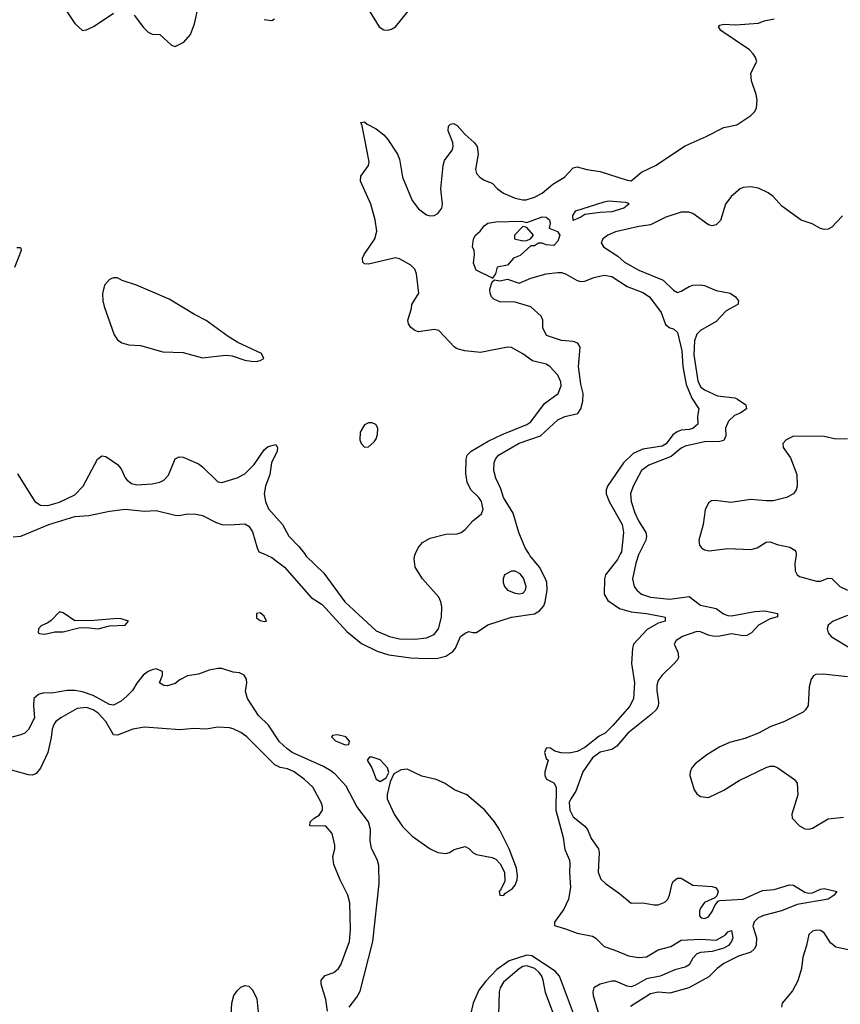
# Model space of a CAD drawing. Header units: inches. Extents: x 2001573 to 2220545, y 644482 to 846830.
# Tile 606 of 656: x 2152644 to 2156893, y 717665 to 722766. Entities that reach past the tile are written whole.
import ezdxf

# ---------------------------------------------------------------- set-up
doc = ezdxf.new("R2010")
doc.units = ezdxf.units.IN
doc.header["$MEASUREMENT"] = 0
doc.layers.add('C1751', color=7, linetype='Continuous')
doc.layers.add('C1752', color=7, linetype='Continuous')

msp = doc.modelspace()

# ---------------------------------------------------------------- linework, layer by layer
at = {"layer": 'C1751', "color": 5}
for points, elevation in [([(2153904.8, 720000), (2153950, 719979.3), (2154014.9, 719930), (2154153.3, 719773.3), (2154210, 719736.2), (2154337.3, 719597.3), (2154414.2, 719534.2), (2154494.5, 719494.5), (2154555.2, 719475.2), (2154670, 719460.2), (2154750, 719456.8), (2154810, 719458.3), (2154851.5, 719468.5), (2154887.6, 719492.4), (2154901, 719510), (2154926.6, 719570), (2154950, 719588.4), (2154970, 719597.3), (2154990, 719590.7), (2155010, 719590.5), (2155068.5, 719631.5), (2155190, 719671), (2155310, 719688.7), (2155336.3, 719703.7), (2155357.5, 719730), (2155365.3, 719750), (2155376, 719810), (2155373.2, 719850), (2155366.6, 719870), (2155336.2, 719930), (2155286, 719990), (2155280, 720000)], 160), ([(2154118.2, 720000), (2154127.6, 719987.6), (2154218.4, 719898.4), (2154328.3, 719750), (2154490, 719599.2), (2154558.9, 719570), (2154610, 719559.3), (2154690, 719556.4), (2154750, 719563.1), (2154790, 719580.1), (2154812.7, 719610), (2154828.6, 719670), (2154830, 719724), (2154824.6, 719750), (2154813.6, 719773.6), (2154729.6, 719869.6), (2154692.3, 719930), (2154686.8, 719973.2), (2154690, 719992.2), (2154693.5, 720000)], 180), ([(2155755.2, 720000), (2155740.4, 719970), (2155677.5, 719890), (2155671.7, 719870), (2155670.1, 719790), (2155690, 719756.8), (2155750, 719715.9), (2155810, 719698.6), (2155890.1, 719690.1), (2155970, 719674.7), (2155986.8, 719670), (2155986.4, 719653.6), (2155986, 719650), (2155950, 719638.9), (2155893.8, 719606.2), (2155822.3, 719530), (2155816.9, 719510), (2155811.5, 719430), (2155828, 719330), (2155822, 719250), (2155804, 719210), (2155715.2, 719110), (2155675.3, 719070), (2155645.2, 719054.8), (2155570, 718995.8), (2155530, 718973.9), (2155490, 718966.7), (2155447.5, 718967.5), (2155415.6, 718975.6), (2155390, 718993.3), (2155370, 718991.4), (2155361, 718970), (2155370, 718938), (2155380.7, 718930), (2155363, 718870), (2155362.8, 718850), (2155371.6, 718831.6), (2155410, 718813), (2155421.3, 718790), (2155421.1, 718670), (2155457.7, 718530), (2155467.7, 718467.7), (2155491, 718411), (2155493.2, 718393.2), (2155490.5, 718350), (2155496.1, 718270), (2155486.2, 718210), (2155462.1, 718157.9), (2155413.8, 718090), (2155412.7, 718072.7), (2155470, 718056.6), (2155530, 718033.1), (2155610, 718017.7), (2155627, 718007), (2155670, 717964.6), (2155726.2, 717946.2), (2155796, 717916), (2155848.2, 717908.2), (2155890, 717910.1), (2155950, 717946.6), (2156016, 717964), (2156070, 717996.5), (2156170, 718002.6), (2156250, 717996.8), (2156296.7, 718023.3), (2156310, 718040.4), (2156330, 718046.8), (2156337.2, 718010), (2156330.1, 717989.9), (2156314.9, 717970), (2156290, 717955.8), (2156230, 717938.7), (2156170, 717932.7), (2156150, 717926.4), (2156130, 717904.2), (2156110.1, 717870), (2156090, 717856.7), (2156036.2, 717843.8), (2155960.3, 717810), (2155890, 717796.9), (2155830, 717762), (2155810, 717756.3), (2155790, 717758.2), (2155730, 717785), (2155710, 717784.9), (2155650.1, 717769.9), (2155617.1, 717750), (2155612.2, 717730), (2155613.8, 717710), (2155655, 717570)], 160), ([(2155850.9, 720000), (2155850, 719998.3), (2155833.9, 719950), (2155817.3, 719870), (2155825.4, 719830), (2155839.3, 719810), (2155863.6, 719790), (2155910, 719774.8), (2156010, 719764), (2156110, 719778.6), (2156170, 719733.4), (2156250, 719715.9), (2156288, 719688), (2156310, 719678.9), (2156330, 719678), (2156450, 719700.9), (2156502.8, 719702.8), (2156568, 719690), (2156567.3, 719672.7), (2156530, 719662.2), (2156470.3, 719630), (2156432.9, 719590), (2156410, 719575.8), (2156390, 719573.2), (2156330, 719585), (2156270, 719571.7), (2156240.9, 719570), (2156210, 719576.8), (2156170, 719594), (2156150, 719596.7), (2156075.8, 719570), (2156043.8, 719550), (2156033.8, 719530), (2156051.9, 719490), (2156055.9, 719464.1), (2156050.3, 719450), (2156033.6, 719430), (2155970.6, 719369.4), (2155950, 719343), (2155943.3, 719316.7), (2155942.7, 719290), (2155952.5, 719230), (2155949.5, 719210), (2155938.9, 719190), (2155914.4, 719165.6), (2155793.5, 719070), (2155736.8, 719003.2), (2155710, 718985), (2155650, 718971), (2155610, 718941.6), (2155559.8, 718870), (2155524.2, 718770), (2155497.2, 718730), (2155489.3, 718710), (2155493.3, 718670), (2155510, 718635.4), (2155568.2, 718590), (2155585, 718570), (2155603.9, 718523.9), (2155640.7, 718470), (2155644.7, 718450), (2155639.6, 718350), (2155653.4, 718313.4), (2155677.3, 718290), (2155750, 718238.4), (2155810, 718188.5), (2155870, 718190.3), (2155930, 718180.3), (2155950, 718181.1), (2155985.2, 718194.8), (2155999.7, 718210), (2156008.6, 718230), (2156021.8, 718290), (2156030, 718303.7), (2156050, 718318.3), (2156070, 718317.8), (2156130, 718283), (2156230, 718275.1), (2156246.4, 718270), (2156257.4, 718257.4), (2156261.1, 718250), (2156253.3, 718226.7), (2156243, 718217), (2156190, 718191.6), (2156170, 718163.6), (2156164.1, 718150), (2156164.1, 718124.1), (2156173, 718113), (2156189.3, 718109.3), (2156210, 718118), (2156230, 718145.3), (2156242.7, 718177.3), (2156260.4, 718199.6), (2156270, 718203.6), (2156390, 718209.1), (2156490, 718254.2), (2156550, 718260.1), (2156630, 718283.2), (2156650, 718282.3), (2156710, 718246.2), (2156730, 718241), (2156750, 718242.8), (2156790, 718262), (2156810, 718265.5), (2156876, 718250), (2156862, 718230), (2156831.1, 718208.9), (2156670, 718181.7), (2156589.3, 718150), (2156495.5, 718124.5), (2156467.4, 718112.6), (2156447.1, 718092.9), (2156440.9, 718070), (2156458.7, 718010), (2156457.5, 717970), (2156447.5, 717950), (2156430, 717935), (2156365.7, 717914.3), (2156290, 717876.5), (2156255, 717850), (2156212.1, 717807.9), (2156109.6, 717750.4), (2156010, 717722.2), (2155950, 717727.7), (2155910, 717719.2), (2155806.3, 717653.7)], 180), ([(2156663.9, 720000), (2156664.8, 719990), (2156657.2, 719950), (2156659.8, 719910), (2156669.3, 719890), (2156682.2, 719882.2), (2156770, 719856.8), (2156790, 719857.6), (2156830, 719873), (2156850, 719871.1), (2156890, 719828.9), (2156930, 719810.5)], 220), ([(2156930, 719678.7), (2156856.9, 719650), (2156831.1, 719630), (2156825, 719610), (2156830.2, 719590), (2156846.5, 719570), (2156948, 719508)], 220), ([(2154349.8, 717650), (2154390, 717702), (2154406.4, 717733.6), (2154472.1, 717990), (2154505.6, 718290), (2154504.2, 718384.2), (2154497, 718410), (2154466.3, 718473.7), (2154459.3, 718510), (2154461.2, 718570), (2154449.5, 718609.5), (2154390, 718689.3), (2154334.7, 718794.7), (2154276.8, 718856.8), (2154255.1, 718875.1), (2154216.8, 718896.8), (2154054.8, 718970), (2154026.8, 718990), (2153990, 719025.4), (2153931.8, 719111.8), (2153881.2, 719161.2), (2153824.1, 719250), (2153814.2, 719285.8), (2153820.7, 719330), (2153818.4, 719350), (2153806.6, 719370), (2153782.8, 719382.8), (2153750, 719385.8), (2153690, 719404.4), (2153670, 719404.4), (2153624.6, 719395.4), (2153570, 719376), (2153513.4, 719366.6), (2153473.7, 719346.3), (2153450, 719326.6), (2153410, 719315.1), (2153390, 719317.2), (2153368.7, 719330), (2153383.7, 719370), (2153383.7, 719390), (2153350, 719402.2), (2153330, 719398.4), (2153308.9, 719390), (2153283.6, 719370), (2153250, 719329.3), (2153227.8, 719290), (2153198.8, 719261.2), (2153170, 719235.8), (2153130, 719214.6), (2153110, 719217.8), (2153025.4, 719265.4), (2152970, 719283.2), (2152930, 719290.6), (2152889.4, 719290.6), (2152810, 719277.7), (2152770, 719278.1), (2152741.1, 719270), (2152717.8, 719250), (2152716, 719210), (2152721.3, 719150), (2152690, 719089.3), (2152670.7, 719070), (2152650, 719060.7), (2152570, 719041.2)], 160), ([(2156930, 719361.4), (2156804.1, 719375.9), (2156766.2, 719373.8), (2156753.9, 719366.1), (2156741.7, 719350), (2156732.4, 719310), (2156726.1, 719213.9), (2156713.7, 719190), (2156701.4, 719178.6), (2156604.9, 719130), (2156530, 719102.2), (2156470, 719069.7), (2156398.4, 719041.6), (2156319, 719021), (2156270, 718999.1), (2156202.5, 718957.5), (2156142, 718910), (2156124.9, 718890), (2156115.3, 718870), (2156114.6, 718850), (2156136.5, 718776.5), (2156150, 718755.3), (2156170, 718741.5), (2156210, 718735.6), (2156290, 718773.7), (2156370, 718824.4), (2156510, 718892.1), (2156530, 718899.2), (2156550, 718898.6), (2156570.1, 718890.1), (2156655.5, 718830), (2156670, 718810.7), (2156672.9, 718750), (2156642.3, 718650), (2156644.2, 718630), (2156682, 718590), (2156710, 718574.7), (2156730, 718571.9), (2156750, 718577.7), (2156830, 718625), (2156910, 718633.8)], 220), ([(2154238.7, 717630), (2154230, 717689.4), (2154205.4, 717770), (2154206, 717790), (2154225.7, 717814.3), (2154270, 717830.2), (2154295.3, 717850), (2154307.8, 717870), (2154352.5, 717990), (2154356.5, 718050), (2154353.3, 718190), (2154342.8, 718230), (2154303.1, 718310), (2154271.6, 718390), (2154266, 718430), (2154276, 718470), (2154276, 718490), (2154262, 718550), (2154230, 718588.7), (2154146, 718590), (2154148, 718610), (2154168.7, 718630), (2154194.8, 718645.2), (2154211.6, 718670), (2154212.6, 718690), (2154205.6, 718710), (2154162.2, 718790), (2154118.7, 718830), (2154065.1, 718870), (2154030, 718884.4), (2153992.6, 718892.6), (2153965.9, 718905.9), (2153821, 719050), (2153790, 719072.4), (2153750, 719091.7), (2153730, 719097.4), (2153670, 719100.9), (2153610, 719091), (2153546.4, 719093.6), (2153473.5, 719086.5), (2153290, 719100.9), (2153230, 719090.7), (2153150, 719058.8), (2153130, 719060.3), (2153090.4, 719130.4), (2153050, 719172.9), (2153025, 719190), (2152990, 719203), (2152941.8, 719198.2), (2152856.6, 719150), (2152831.3, 719130), (2152822.7, 719117.3), (2152812.2, 719090), (2152807.5, 719047.5), (2152790.1, 718970), (2152751.2, 718888.8), (2152730, 718861.1), (2152710, 718851.6), (2152690, 718853), (2152590, 718880.9)], 180), ([(2156990, 717934.2), (2156870, 717961.1), (2156843.1, 717983.1), (2156810, 718034.7), (2156790, 718047.4), (2156770, 718049.7), (2156750, 718043.1), (2156730, 718026), (2156718.6, 717970), (2156699.7, 717910), (2156692.2, 717850), (2156673.5, 717786.5), (2156645.8, 717734.2), (2156593, 717670), (2156588, 717650)], 220), ([(2155522.4, 717590), (2155438.4, 717810), (2155417, 717837), (2155295.4, 717915.4), (2155270, 717920.3), (2155179, 717890), (2155115.4, 717844.6), (2155056.4, 717783.6), (2155022, 717738), (2154991.8, 717670), (2154970, 717575.3)], 160), ([(2155409.8, 717610), (2155366.2, 717726.2), (2155355.3, 717790), (2155347.2, 717810), (2155333.3, 717830), (2155311.1, 717850), (2155270, 717865.1), (2155250, 717860.6), (2155230, 717848.4), (2155150, 717779.1), (2155132.3, 717750), (2155126.8, 717730), (2155120.1, 717490)], 180), ([(2153734.8, 717525.2), (2153742.8, 717670), (2153753.7, 717710), (2153770, 717734.4), (2153790, 717753), (2153810, 717762), (2153830, 717758.8), (2153850, 717740.7), (2153872.8, 717692.8), (2153881.7, 717590)], 180)]:
    msp.add_lwpolyline(points, dxfattribs=dict(at, elevation=elevation))
for points, elevation in [([(2155210, 719909.7), (2155191.5, 719908.5), (2155154.9, 719890), (2155147, 719870), (2155147.4, 719850), (2155155.3, 719830), (2155170, 719810.3), (2155210, 719795.4), (2155230, 719792), (2155250, 719795.5), (2155263.8, 719810), (2155266.6, 719830), (2155253.2, 719873.2), (2155235.9, 719895.9)], 180), ([(2152850, 719699), (2152806.4, 719653.6), (2152790, 719640.7), (2152754.9, 719625.1), (2152742, 719610), (2152739.1, 719590), (2152745.9, 719585.9), (2152770, 719582.2), (2152790, 719586.3), (2152826.1, 719593.9), (2152870, 719594.6), (2152950, 719615.8), (2152990, 719618), (2153050, 719609.5), (2153110, 719625.4), (2153190, 719629.2), (2153208, 719650), (2153170, 719662.7), (2153150, 719663.7), (2153030, 719652.8), (2152930, 719651.8), (2152870, 719693.2)], 160), ([(2153890, 719692.4), (2153870.7, 719689.3), (2153870, 719667), (2153890, 719652.7), (2153910, 719648), (2153922, 719650), (2153910, 719675.6)], 160), ([(2154290, 719061.3), (2154263, 719057), (2154258.8, 719050), (2154279.3, 719030), (2154330, 719008.9), (2154349.2, 719010.8), (2154352.3, 719027.7), (2154333.6, 719050)], 160), ([(2154454.8, 718945.2), (2154444, 718930), (2154468, 718890), (2154490, 718831), (2154510, 718818.8), (2154540.9, 718839.1), (2154547.9, 718852.1), (2154554.8, 718865.2), (2154548.2, 718890), (2154510, 718931.7), (2154470, 718945.1)], 160), ([(2154650, 718882.6), (2154620, 718880), (2154581.5, 718858.5), (2154561.6, 718818.4), (2154547.5, 718752.5), (2154547.3, 718730), (2154584, 718650), (2154626.6, 718586.6), (2154675.5, 718535.5), (2154770, 718470.8), (2154810, 718451), (2154850, 718446), (2154870, 718451.3), (2154893.6, 718466.4), (2154950, 718482), (2154970, 718472), (2154992, 718450), (2155010, 718441), (2155090, 718424.9), (2155110, 718416.3), (2155132.3, 718392.3), (2155154.3, 718350), (2155156.9, 718303.1), (2155137.6, 718262.4), (2155126.8, 718250), (2155131.1, 718231.1), (2155150, 718228.2), (2155159.6, 718240.4), (2155195.3, 718264.7), (2155210, 718283), (2155220.3, 718310), (2155222.4, 718330), (2155217.3, 718370), (2155178.9, 718470), (2155130, 718566.3), (2155102.8, 718610), (2155053.2, 718670), (2154959.3, 718750), (2154895.3, 718775.3), (2154843.1, 718810), (2154800.7, 718830), (2154726.8, 718846.8)], 160)]:
    msp.add_lwpolyline(points, close=True, dxfattribs=dict(at, elevation=elevation))
at = {"layer": 'C1752', "color": 5}
for points, elevation in [([(2152874.4, 722830), (2152930, 722746), (2152970, 722711), (2152990, 722714), (2153030, 722733), (2153130, 722800.8)], 220), ([(2153237.6, 722790), (2153285.1, 722725.1), (2153310, 722701.3), (2153330, 722692), (2153370, 722688.7), (2153430, 722634.9), (2153450, 722627.3), (2153494, 722650), (2153529.3, 722690), (2153550, 722744.7), (2153568.9, 722831.1)], 220), ([(2154455.3, 722810), (2154506, 722730), (2154530, 722714), (2154550, 722711.8), (2154570, 722716.5), (2154590, 722728.9), (2154655.3, 722810)], 220), ([(2153910, 722766.7), (2153950, 722762.2), (2153964.2, 722770)], 220), ([(2154693.5, 720000), (2154706.9, 720030), (2154730, 720057.7), (2154770, 720079.3), (2154850, 720100.2), (2154910, 720101.7), (2154930, 720108.5), (2154950, 720124.4), (2154989.9, 720170.1), (2155034.7, 720205.3), (2155043.8, 720230), (2155035, 720270), (2155021.8, 720290), (2154980.3, 720330), (2154961, 720370), (2154954.9, 720414.9), (2154955.9, 720490), (2154961.6, 720510), (2154981.6, 720530), (2155070, 720583.4), (2155142.3, 720617.7), (2155270, 720669.2), (2155290, 720683.3), (2155361.6, 720778.4), (2155431.6, 720830), (2155447.1, 720870), (2155445.3, 720890), (2155430, 720924.7), (2155389.6, 720970), (2155370, 720982.2), (2155298.7, 720998.7), (2155250, 721034.5), (2155190, 721068.5), (2155170, 721069.8), (2155030, 721041.5), (2154948.7, 721050), (2154910, 721060.5), (2154895.1, 721070), (2154815.2, 721155.2), (2154790, 721161.7), (2154710, 721149.2), (2154690, 721155.6), (2154670, 721171.5), (2154657.2, 721190), (2154654.5, 721210), (2154673.7, 721270), (2154675.4, 721290), (2154711.2, 721350), (2154698.2, 721450), (2154690, 721473.7), (2154670, 721494.5), (2154610, 721526.4), (2154590, 721531.6), (2154450, 721500.3), (2154430, 721502), (2154421.3, 721510), (2154419.8, 721530), (2154427.7, 721550), (2154482.9, 721630), (2154492.8, 721670), (2154485, 721730), (2154461.5, 721810), (2154408.9, 721930), (2154410, 721954.8), (2154449.7, 722010), (2154454.2, 722030), (2154417, 722217), (2154410, 722234), (2154430, 722236.3), (2154444.2, 722224.2), (2154490, 722200.3), (2154530, 722168.9), (2154550, 722145.3), (2154600.6, 722070), (2154610, 722044), (2154626.6, 721950), (2154677.2, 721830), (2154710, 721786), (2154750, 721755.5), (2154770, 721749.3), (2154790, 721751.3), (2154810, 721761.5), (2154830.7, 721790), (2154832.9, 721810), (2154825.5, 721890), (2154836.7, 722010), (2154843.9, 722036.1), (2154883.4, 722090), (2154889.1, 722110), (2154886.5, 722130), (2154862.8, 722190), (2154865.2, 722214.8), (2154874.2, 722225.8), (2154890, 722229.1), (2154910, 722218.6), (2154950, 722171.7), (2154998, 722130), (2155012.9, 722110), (2155018.2, 722070), (2155003.8, 721990), (2155010.2, 721970), (2155026.3, 721950), (2155050, 721934.7), (2155090, 721918.6), (2155117.8, 721890), (2155150, 721867.9), (2155210, 721842.4), (2155250, 721832.4), (2155267, 721833), (2155310, 721845.9), (2155350, 721867.5), (2155405.4, 721914.6), (2155465.2, 721950), (2155510, 721998.6), (2155530, 722004.3), (2155581.6, 721990), (2155650, 721979.7), (2155790, 721934.7), (2155810, 721932.2), (2155864.1, 721975.9), (2155936.9, 722010), (2156090, 722113.4), (2156199.4, 722160.6), (2156290, 722207.5), (2156357.9, 722222.1), (2156429.7, 722270), (2156449.8, 722290), (2156459.8, 722310), (2156462.5, 722350), (2156457.8, 722377.8), (2156434, 722450), (2156429.7, 722490), (2156460.9, 722550), (2156453.3, 722570), (2156442.4, 722590), (2156422.4, 722610), (2156274.7, 722710), (2156262, 722730), (2156270, 722738), (2156290, 722742.6), (2156350, 722740.2), (2156470, 722748), (2156499.7, 722760.3), (2156550, 722770.4)], 180), ([(2156904.4, 721750), (2156850, 721691.3), (2156830, 721681.1), (2156810, 721679.2), (2156790, 721684.2), (2156747.8, 721707.8), (2156690, 721727.3), (2156590, 721799.8), (2156546.3, 721850), (2156519.1, 721870), (2156470, 721892.7), (2156430, 721900.4), (2156390, 721896.6), (2156374, 721890), (2156327.5, 721850), (2156298.9, 721810), (2156273.6, 721726.4), (2156250, 721702.7), (2156230, 721698), (2156210, 721703.7), (2156130, 721762.9), (2156108.7, 721768.7), (2156070, 721769.3), (2155990, 721743.2), (2155910, 721703.2), (2155850, 721694.9), (2155730, 721666.4), (2155688.8, 721650), (2155663.1, 721630), (2155655.3, 721610), (2155667.4, 721590), (2155741.4, 721541.4), (2155775.6, 721510), (2155850, 721468.9), (2155976.1, 721416.1), (2156030, 721364.9), (2156050, 721352.9), (2156070, 721359), (2156110, 721384.5), (2156130, 721391.4), (2156170, 721393.1), (2156190, 721389), (2156250, 721362.6), (2156323, 721350), (2156350.3, 721330), (2156365.7, 721310), (2156362.4, 721290), (2156302.8, 721257.2), (2156250, 721201.8), (2156170, 721155.9), (2156150, 721137.1), (2156137.4, 721102.6), (2156134.8, 721030), (2156154.8, 720894.8), (2156170, 720863.7), (2156190, 720848.3), (2156256.8, 720816.8), (2156346.4, 720806.4), (2156360.8, 720800.8), (2156403.5, 720770), (2156407.1, 720750), (2156379, 720730), (2156344.8, 720715.2), (2156314.3, 720685.7), (2156298.4, 720650), (2156300.1, 720610), (2156290, 720585.9), (2156270, 720580.4), (2156190, 720578.4), (2156090, 720556.2), (2156070, 720545.9), (2156016.8, 720503.2), (2155901, 720459), (2155864.3, 720430), (2155820.8, 720350), (2155807.5, 720310), (2155810.7, 720270), (2155829.4, 720210.6), (2155847.7, 720170), (2155885.8, 720110), (2155889.5, 720090), (2155885.7, 720070), (2155850.9, 720000)], 180), ([(2152630, 721585.3), (2152646.8, 721586.8), (2152650, 721582), (2152651.6, 721570), (2152616.9, 721483.1)], 180), ([(2155280, 720000), (2155261.8, 720030), (2155229.3, 720110), (2155199, 720210), (2155149.9, 720289.9), (2155135.4, 720335.4), (2155109.6, 720390.4), (2155098.7, 720430), (2155101.3, 720470), (2155107.1, 720490), (2155124, 720510), (2155230, 720571.6), (2155341.6, 720610), (2155430, 720693.2), (2155467, 720710), (2155533.5, 720726.5), (2155550.5, 720749.5), (2155560.8, 720790), (2155561.5, 720830), (2155550, 720877.2), (2155537.2, 720970), (2155546.3, 721070), (2155534.5, 721090), (2155510, 721099.7), (2155450, 721103.7), (2155372.3, 721130), (2155353.6, 721170), (2155353.3, 721210), (2155344.7, 721230), (2155290, 721278.5), (2155210, 721303.2), (2155130, 721305.2), (2155099, 721319), (2155086.9, 721330), (2155080.3, 721350), (2155078.9, 721370), (2155091.2, 721408.8), (2155102, 721418), (2155130, 721412.4), (2155170, 721421.3), (2155230, 721401.3), (2155290, 721427.4), (2155370, 721450.2), (2155430, 721456.9), (2155450, 721456.9), (2155470, 721450.2), (2155530, 721415.3), (2155550, 721410.2), (2155570, 721412.2), (2155617, 721430), (2155670, 721441.9), (2155710, 721436.3), (2155790, 721384.1), (2155870, 721352.9), (2155905.4, 721330), (2155965.4, 721250), (2155987.3, 721187.3), (2156010, 721170.4), (2156030, 721164.2), (2156050, 721144.9), (2156073.3, 721050), (2156078.6, 720970), (2156095.6, 720875.6), (2156124.6, 720804.6), (2156160.2, 720750), (2156154.2, 720710), (2156154.9, 720670), (2156130, 720648.8), (2156110, 720642.7), (2156070, 720639.7), (2156048.5, 720631.5), (2156025.3, 720614.7), (2155990.8, 720569.2), (2155970, 720556), (2155870, 720540.8), (2155821.4, 720518.6), (2155771.2, 720470), (2155688.4, 720350), (2155680.2, 720330), (2155681.6, 720310), (2155696.3, 720270), (2155763.3, 720150), (2155770.7, 720110), (2155760.1, 720010), (2155755.2, 720000)], 160), ([(2152633.2, 720413.2), (2152723.1, 720270), (2152751.2, 720251.2), (2152790, 720248.9), (2152850, 720266.4), (2152930, 720304.7), (2152973.5, 720350), (2153046.6, 720490), (2153070, 720507.2), (2153090, 720503.7), (2153150, 720461.1), (2153170, 720439.3), (2153190, 720393.4), (2153200.2, 720380.2), (2153223.6, 720363.6), (2153250, 720356.5), (2153330, 720360.8), (2153370, 720370.3), (2153390, 720380.3), (2153413.9, 720406.1), (2153449.8, 720490.2), (2153470, 720502), (2153490, 720498.9), (2153570, 720464.6), (2153590.2, 720450.2), (2153670, 720371.8), (2153690, 720369.1), (2153770, 720393.2), (2153810, 720413), (2153858.3, 720461.7), (2153910, 720538.5), (2153930, 720554.4), (2153970, 720564.9), (2153978.2, 720550), (2153977.7, 720530), (2153948.1, 720470), (2153939.7, 720410), (2153917.3, 720350), (2153910.1, 720310), (2153917.2, 720270), (2153931.6, 720231.6), (2154005.2, 720150), (2154038.4, 720090), (2154090, 720036.9), (2154118.2, 720000)], 180), ([(2156930, 720593.8), (2156870, 720593.6), (2156810, 720607.3), (2156650, 720608.5), (2156612.7, 720590), (2156595.8, 720570), (2156597.1, 720550), (2156636.1, 720496.1), (2156668.9, 720410), (2156670.2, 720349.8), (2156664.4, 720330), (2156650.2, 720309.8), (2156614, 720290), (2156546, 720274), (2156510, 720272.6), (2156430, 720279.9), (2156325.6, 720265.6), (2156244.4, 720275.6), (2156226, 720274), (2156210, 720263.7), (2156193.9, 720226.1), (2156183.5, 720150), (2156161.4, 720070), (2156164.5, 720044.5), (2156173.8, 720030), (2156190, 720019.4), (2156213.8, 720013.8), (2156310, 720025.8), (2156430, 720021.6), (2156462, 720030), (2156510, 720059.5), (2156530, 720060.3), (2156566.6, 720046.6), (2156632.7, 720032.7), (2156657.7, 720017.7), (2156662.9, 720010), (2156663.9, 720000)], 220), ([(2152610, 720086.9), (2152650, 720090.9), (2152795.6, 720150), (2152930, 720191.8), (2153003, 720197), (2153110, 720220.3), (2153190, 720230.1), (2153290, 720219.3), (2153350, 720223), (2153450, 720198.9), (2153470, 720197.6), (2153513.8, 720206.2), (2153556.2, 720203.8), (2153590, 720196.9), (2153661, 720161), (2153690, 720151.6), (2153730.9, 720149.1), (2153810, 720154.4), (2153830, 720142), (2153850, 720113.4), (2153873.1, 720030), (2153883, 720010), (2153904.8, 720000)], 160)]:
    msp.add_lwpolyline(points, dxfattribs=dict(at, elevation=elevation))
for points, elevation in [([(2155510, 721726.6), (2155508.5, 721751.5), (2155524.6, 721775.4), (2155670, 721822.8), (2155693.1, 721826.9), (2155780.7, 721820.7), (2155795.9, 721815.9), (2155798.8, 721810), (2155773, 721790), (2155710.8, 721770), (2155650, 721767.5), (2155570, 721756.2), (2155550, 721742.8)], 160), ([(2155410, 721596), (2155370, 721599.3), (2155350, 721609), (2155331.1, 721608.9), (2155310, 721594), (2155290, 721594), (2155235.6, 721544.4), (2155200.3, 721530), (2155170, 721493.7), (2155115.8, 721484.2), (2155107, 721450), (2155090, 721426), (2155089.5, 721429.5), (2155007.9, 721467.9), (2154994.6, 721505.4), (2154999, 721550), (2154997.2, 721570), (2154989.2, 721590), (2154994, 721630), (2155004, 721650), (2155029, 721670), (2155050, 721698), (2155067.6, 721712.4), (2155110, 721719.5), (2155242, 721722), (2155270, 721716), (2155350, 721744.2), (2155370, 721743), (2155387.3, 721730), (2155390.5, 721709.5), (2155386, 721686), (2155428.5, 721668.5), (2155440.5, 721650), (2155430, 721619.3)], 160), ([(2155250, 721695.3), (2155206.8, 721650), (2155206, 721630), (2155250, 721620.3), (2155270, 721623), (2155288.7, 721630), (2155304, 721650), (2155270, 721689.2)], 160), ([(2153150, 721429.4), (2153130, 721429.4), (2153110, 721420.9), (2153083, 721390), (2153072.5, 721347.5), (2153074, 721310), (2153081.1, 721281.1), (2153134.2, 721134.2), (2153150, 721106.8), (2153172.3, 721092.3), (2153210, 721081.6), (2153270, 721077.6), (2153385.7, 721045.7), (2153490, 721042.8), (2153590, 721014.3), (2153710, 721027.6), (2153744.4, 721024.4), (2153810, 721002.8), (2153843.1, 720996.9), (2153870, 720996), (2153890, 721001), (2153908, 721010), (2153896, 721036), (2153773.6, 721093.6), (2153724.2, 721124.2), (2153610, 721207.3), (2153550, 721238.4), (2153418.6, 721318.6), (2153249, 721390), (2153175.4, 721415.4)], 220), ([(2154470, 720678), (2154450, 720678), (2154430, 720668), (2154406.8, 720630), (2154406, 720590), (2154412, 720570), (2154430, 720552), (2154450, 720554), (2154480.4, 720579.6), (2154490, 720594), (2154496.4, 720616.4), (2154498, 720650), (2154488.4, 720668.4)], 220)]:
    msp.add_lwpolyline(points, close=True, dxfattribs=dict(at, elevation=elevation))

doc.saveas('drawing.dxf')
